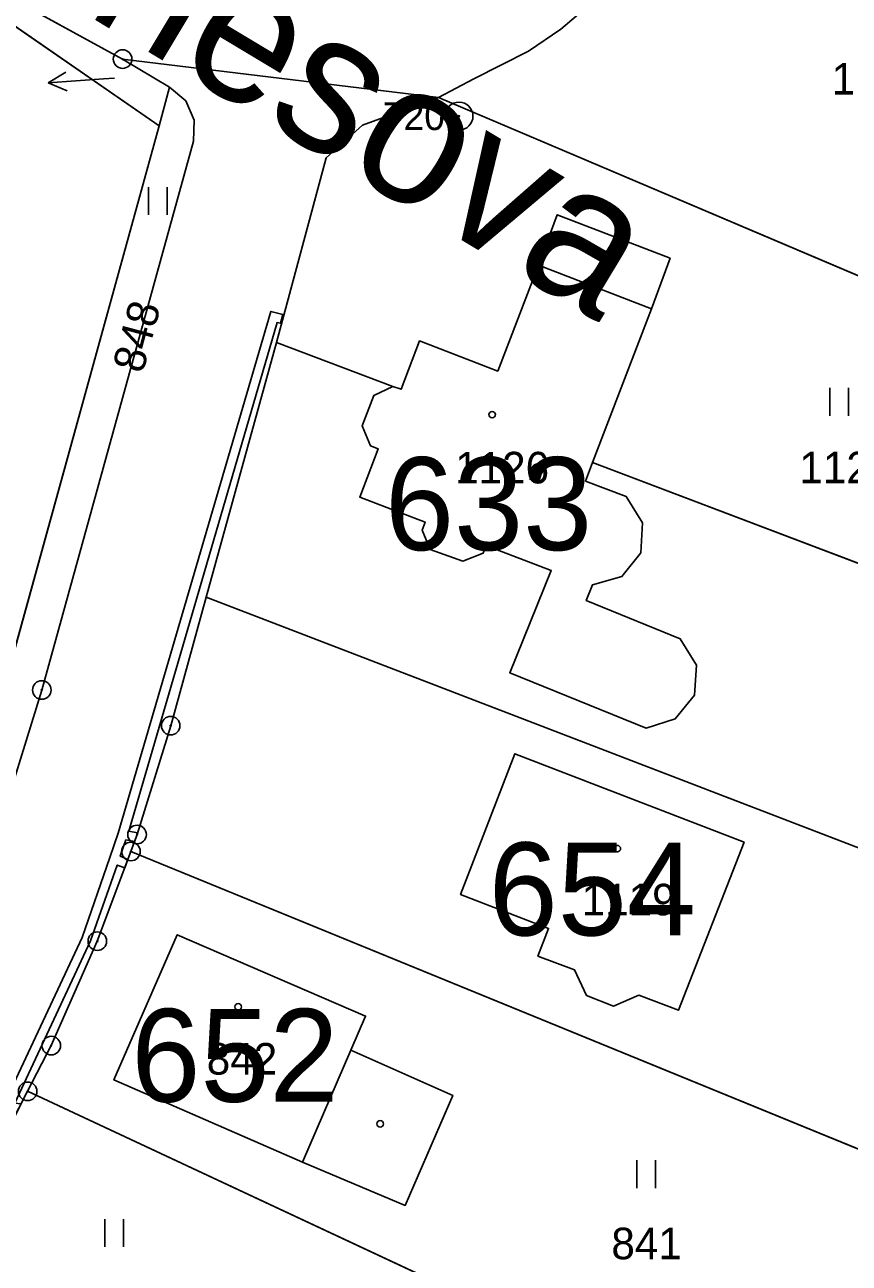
# Model space of a CAD drawing. Extents: x -689422 to -685210, y -987725 to -982160.
# Drawn here: x -687156.6 to -687112.2, y -985330.1 to -985263.5 of the extents above; entities that cross this region are included whole.
import ezdxf

# ---------------------------------------------------------------- set-up
doc = ezdxf.new("R2010")
doc.units = 0
for name, color, linetype in [('KN_Budovy', 7, 'Continuous'), ('KN_Budovy_cisla_domovni', 7, 'Continuous'), ('KN_Hranice_parcel', 7, 'Continuous'), ('KN_Hranice_parcel_vnitrni_kresba', 7, 'Continuous'), ('KN_Parcelni cisla', 7, 'Continuous'), ('KN_Parcelni cisla_sipky', 7, 'Continuous'), ('KN_Polygon parcely', 7, 'Continuous'), ('KN_Popisy_pomistni nazvy nazvy ulic', 7, 'Continuous'), ('KN_POZEMKY_OSTATNI PLOCHA', 7, 'Continuous'), ('KN_POZEMKY_TTP', 7, 'Continuous'), ('KN_POZEMKY_ZAHRADA', 7, 'Continuous'), ('KN_POZEMKY_ZASTAVENA PLOCHA', 7, 'Continuous'), ('KN_VYUZITI_17_ostatni plocha_ostatni komunikace', 7, 'Continuous'), ('KN_Věcná břemena k části', 7, 'Continuous'), ('KN_Značky bodu BP', 7, 'Continuous'), ('KN_Značky budov', 7, 'Continuous'), ('KN_Značky kultur', 7, 'Continuous')]:
    doc.layers.add(name, color=color, linetype=linetype)

msp = doc.modelspace()

# ---------------------------------------------------------------- linework, layer by layer
at = {"layer": 'KN_Budovy'}
for points in [[(-687126.45, -985288.04), (-687126.06, -985287.03), (-687122.89, -985278.76), (-687128.97, -985276.42), (-687131.17, -985282.11), (-687135.37, -985280.49), (-687136.36, -985283.09), (-687136.82, -985282.95), (-687137.84, -985283.42), (-687138.47, -985285.06), (-687138.01, -985286.14), (-687137.6, -985286.3), (-687138.59, -985288.9), (-687135.07, -985290.25), (-687135.24, -985290.67), (-687134.8, -985291.71), (-687133.04, -985292.34), (-687131.95, -985291.91), (-687131.81, -985291.5), (-687128.29, -985292.85), (-687130.52, -985298.35), (-687123.18, -985301.33), (-687121.61, -985300.84), (-687120.57, -985299.55), (-687120.46, -985297.95), (-687121.34, -985296.52), (-687126.4, -985294.47), (-687126.07, -985293.62), (-687124.48, -985293.17), (-687123.46, -985291.89), (-687123.37, -985290.28), (-687124.25, -985288.86)], [(-687130.25, -985302.71), (-687133.17, -985310.28), (-687128.43, -985312.11), (-687129, -985313.6), (-687127.03, -985314.35), (-687126.38, -985315.72), (-687124.93, -985316.3), (-687123.57, -985315.7), (-687121.44, -985316.52), (-687117.91, -985307.47)], [(-687148.42, -985312.45), (-687151.83, -985320.27), (-687141.68, -985324.69), (-687139.08, -985318.66), (-687138.28, -985316.83)]]:
    msp.add_lwpolyline(points, close=True, dxfattribs=at)
at = {"layer": 'KN_Hranice_parcel'}
for p, q in [((-687166.93, -985256.8), (-687149.4, -985268.91)), ((-687166.93, -985256.8), (-687151.36, -985265.32)), ((-687148.83, -985266.83), (-687151.36, -985265.32)), ((-687151.36, -985265.32), (-687134.36, -985267.38)), ((-687148.83, -985266.83), (-687149.4, -985268.91)), ((-687134.36, -985267.38), (-687105.03, -985279.83)), ((-687149.4, -985268.91), (-687160.79, -985310.16)), ((-687143.08, -985280.57), (-687146.87, -985294.29)), ((-687136.82, -985282.95), (-687143.08, -985280.57)), ((-687089.2, -985301.03), (-687126.06, -985287.03)), ((-687094.98, -985314.21), (-687146.87, -985294.29)), ((-687101.18, -985328.31), (-687150.91, -985307.97)), ((-687156.47, -985320.88), (-687112.38, -985341.48))]:
    msp.add_line(p, q, dxfattribs=at)
for points in [[(-687134.36, -985267.38), (-687132.45, -985266.38), (-687129.51, -985264.9), (-687127.77, -985263.7), (-687126.12, -985262.31), (-687104.38, -985242.02), (-687101.25, -985239.46), (-687095.44, -985235.31), (-687093.59, -985234.3), (-687091.64, -985233.39), (-687089.7, -985232.67), (-687087.63, -985232.06), (-687085.53, -985231.62)], [(-687159.39, -985310.09), (-687157.39, -985304.74), (-687155.71, -985299.28), (-687147.55, -985269.73), (-687147.51, -985268.6), (-687147.96, -985267.56), (-687148.83, -985266.83)], [(-687134.36, -985267.38), (-687138.45, -985268.88), (-687140.41, -985270.63), (-687143.08, -985280.57)], [(-687136.82, -985282.95), (-687136.36, -985283.09), (-687135.37, -985280.49), (-687131.17, -985282.11), (-687128.97, -985276.42), (-687127.96, -985273.7), (-687121.89, -985276.04), (-687122.89, -985278.76), (-687126.06, -985287.03)], [(-687126.06, -985287.03), (-687126.45, -985288.04), (-687124.25, -985288.86), (-687123.37, -985290.28), (-687123.46, -985291.89), (-687124.48, -985293.17), (-687126.07, -985293.62), (-687126.4, -985294.47), (-687121.34, -985296.52), (-687120.46, -985297.95), (-687120.57, -985299.55), (-687121.61, -985300.84), (-687123.18, -985301.33), (-687130.52, -985298.35), (-687128.29, -985292.85), (-687131.81, -985291.5), (-687131.95, -985291.91), (-687133.04, -985292.34), (-687134.8, -985291.71), (-687135.24, -985290.67), (-687135.07, -985290.25), (-687138.59, -985288.9), (-687137.6, -985286.3), (-687138.01, -985286.14), (-687138.47, -985285.06), (-687137.84, -985283.42), (-687136.82, -985282.95)], [(-687146.87, -985294.29), (-687148.77, -985301.2), (-687150.58, -985307.06), (-687150.91, -985307.97)], [(-687121.44, -985316.52), (-687123.57, -985315.7), (-687124.93, -985316.3), (-687126.38, -985315.72), (-687127.03, -985314.35), (-687129, -985313.6), (-687128.43, -985312.11), (-687133.17, -985310.28), (-687130.25, -985302.71), (-687117.91, -985307.47), (-687121.44, -985316.52)], [(-687150.91, -985307.97), (-687152.72, -985312.8), (-687155.2, -985318.42), (-687156.47, -985320.88)], [(-687138.28, -985316.83), (-687139.08, -985318.66), (-687133.59, -985321.1), (-687136.15, -985327.02), (-687141.68, -985324.69), (-687151.83, -985320.27), (-687148.42, -985312.45), (-687138.28, -985316.83)], [(-687156.47, -985320.88), (-687158.02, -985323.88), (-687162.62, -985332.2)]]:
    msp.add_lwpolyline(points, dxfattribs=at)
at = {"layer": 'KN_Hranice_parcel_vnitrni_kresba'}
for p, q in [((-687128.97, -985276.42), (-687122.89, -985278.76)), ((-687141.68, -985324.69), (-687139.08, -985318.66))]:
    msp.add_line(p, q, dxfattribs=at)
at = {"layer": 'KN_Parcelni cisla_sipky'}
for p, q in [((-687155.374, -985266.599), (-687154.41, -985266.03)), ((-687152.38, -985266.39), (-687155.374, -985266.599)), ((-687155.374, -985266.599), (-687154.34, -985267.029)), ((-687151.8, -985266.35), (-687152.38, -985266.39))]:
    msp.add_line(p, q, dxfattribs=at)
at = {"layer": 'KN_Polygon parcely'}
for points in [[(-687085.5, -985233.7), (-687085.53, -985231.62), (-687087.63, -985232.06), (-687089.7, -985232.67), (-687091.64, -985233.39), (-687093.59, -985234.3), (-687095.44, -985235.31), (-687101.25, -985239.46), (-687104.38, -985242.02), (-687126.12, -985262.31), (-687127.77, -985263.7), (-687129.51, -985264.9), (-687132.45, -985266.38), (-687134.36, -985267.38), (-687105.03, -985279.83), (-687093.29, -985266.05), (-687097.5, -985261.33), (-687093.02, -985257.17), (-687091.48, -985259.06), (-687089.25, -985257.04), (-687086.67, -985259.82), (-687084.81, -985257.65)], [(-687182.73, -985293.42), (-687182.71, -985309.85), (-687160.79, -985310.16), (-687149.4, -985268.91), (-687166.93, -985256.8)], [(-687166.93, -985256.8), (-687149.4, -985268.91), (-687148.83, -985266.83), (-687151.36, -985265.32)], [(-687149.4, -985268.91), (-687160.79, -985310.16), (-687159.39, -985310.09), (-687157.39, -985304.74), (-687155.71, -985299.28), (-687147.55, -985269.73), (-687147.51, -985268.6), (-687147.96, -985267.56), (-687148.83, -985266.83)], [(-687127.96, -985273.7), (-687121.89, -985276.04), (-687122.89, -985278.76), (-687126.06, -985287.03), (-687089.2, -985301.03), (-687088.27, -985298.92), (-687096.72, -985289.3), (-687105.03, -985279.83), (-687134.36, -985267.38), (-687138.45, -985268.88), (-687140.41, -985270.63), (-687143.08, -985280.57), (-687136.82, -985282.95), (-687136.36, -985283.09), (-687135.37, -985280.49), (-687131.17, -985282.11), (-687128.97, -985276.42)], [(-687136.82, -985282.95), (-687137.84, -985283.42), (-687138.47, -985285.06), (-687138.01, -985286.14), (-687137.6, -985286.3), (-687138.59, -985288.9), (-687135.07, -985290.25), (-687135.24, -985290.67), (-687134.8, -985291.71), (-687133.04, -985292.34), (-687131.95, -985291.91), (-687131.81, -985291.5), (-687128.29, -985292.85), (-687130.52, -985298.35), (-687123.18, -985301.33), (-687121.61, -985300.84), (-687120.57, -985299.55), (-687120.46, -985297.95), (-687121.34, -985296.52), (-687126.4, -985294.47), (-687126.07, -985293.62), (-687124.48, -985293.17), (-687123.46, -985291.89), (-687123.37, -985290.28), (-687124.25, -985288.86), (-687126.45, -985288.04), (-687126.06, -985287.03), (-687122.89, -985278.76), (-687121.89, -985276.04), (-687127.96, -985273.7), (-687128.97, -985276.42), (-687131.17, -985282.11), (-687135.37, -985280.49), (-687136.36, -985283.09)], [(-687146.87, -985294.29), (-687148.77, -985301.2), (-687150.58, -985307.06), (-687150.91, -985307.97), (-687101.18, -985328.31), (-687094.98, -985314.21)], [(-687121.44, -985316.52), (-687123.57, -985315.7), (-687124.93, -985316.3), (-687126.38, -985315.72), (-687127.03, -985314.35), (-687129, -985313.6), (-687128.43, -985312.11), (-687133.17, -985310.28), (-687130.25, -985302.71), (-687117.91, -985307.47)], [(-687121.44, -985316.52), (-687117.91, -985307.47), (-687130.25, -985302.71), (-687133.17, -985310.28), (-687128.43, -985312.11), (-687129, -985313.6), (-687127.03, -985314.35), (-687126.38, -985315.72), (-687124.93, -985316.3), (-687123.57, -985315.7)], [(-687150.91, -985307.97), (-687152.72, -985312.8), (-687155.2, -985318.42), (-687156.47, -985320.88), (-687112.38, -985341.48), (-687101.72, -985329.55), (-687101.18, -985328.31)], [(-687138.28, -985316.83), (-687139.08, -985318.66), (-687133.59, -985321.1), (-687136.15, -985327.02), (-687141.68, -985324.69), (-687151.83, -985320.27), (-687148.42, -985312.45)], [(-687138.28, -985316.83), (-687148.42, -985312.45), (-687151.83, -985320.27), (-687141.68, -985324.69), (-687136.15, -985327.02), (-687133.59, -985321.1), (-687139.08, -985318.66)], [(-687158.02, -985323.88), (-687162.62, -985332.2), (-687123.84, -985354.3), (-687112.38, -985341.48), (-687156.47, -985320.88)]]:
    msp.add_lwpolyline(points, close=True, dxfattribs=at)
for points in [[(-687166.93, -985256.8), (-687151.36, -985265.32), (-687134.36, -985267.38), (-687132.45, -985266.38), (-687129.51, -985264.9), (-687127.77, -985263.7), (-687126.12, -985262.31)], [(-687162.62, -985332.2), (-687158.02, -985323.88), (-687156.47, -985320.88), (-687155.2, -985318.42), (-687152.72, -985312.8), (-687150.91, -985307.97), (-687150.58, -985307.06), (-687148.77, -985301.2), (-687146.87, -985294.29), (-687143.08, -985280.57), (-687140.41, -985270.63), (-687138.45, -985268.88), (-687134.36, -985267.38), (-687151.36, -985265.32), (-687148.83, -985266.83), (-687147.96, -985267.56), (-687147.51, -985268.6), (-687147.55, -985269.73), (-687155.71, -985299.28), (-687157.39, -985304.74), (-687159.39, -985310.09), (-687161.7, -985315.32), (-687164.32, -985320.39), (-687174.22, -985338.3)], [(-687089.2, -985301.03), (-687126.06, -985287.03), (-687126.45, -985288.04), (-687124.25, -985288.86), (-687123.37, -985290.28), (-687123.46, -985291.89), (-687124.48, -985293.17), (-687126.07, -985293.62), (-687126.4, -985294.47), (-687121.34, -985296.52), (-687120.46, -985297.95), (-687120.57, -985299.55), (-687121.61, -985300.84), (-687123.18, -985301.33), (-687130.52, -985298.35), (-687128.29, -985292.85), (-687131.81, -985291.5), (-687131.95, -985291.91), (-687133.04, -985292.34), (-687134.8, -985291.71), (-687135.24, -985290.67), (-687135.07, -985290.25), (-687138.59, -985288.9), (-687137.6, -985286.3), (-687138.01, -985286.14), (-687138.47, -985285.06), (-687137.84, -985283.42), (-687136.82, -985282.95), (-687143.08, -985280.57), (-687146.87, -985294.29), (-687094.98, -985314.21)]]:
    msp.add_lwpolyline(points, dxfattribs=at)
at = {"layer": 'KN_POZEMKY_OSTATNI PLOCHA'}
for p, q in [((-687151.36, -985265.32), (-687166.93, -985256.8)), ((-687126.12, -985262.31), (-687127.77, -985263.7)), ((-687127.77, -985263.7), (-687129.51, -985264.9)), ((-687134.36, -985267.38), (-687151.36, -985265.32)), ((-687129.51, -985264.9), (-687132.45, -985266.38)), ((-687132.45, -985266.38), (-687134.36, -985267.38))]:
    msp.add_line(p, q, dxfattribs=at)
at = {"layer": 'KN_POZEMKY_TTP'}
for p, q in [((-687149.4, -985268.91), (-687166.93, -985256.8)), ((-687166.93, -985256.8), (-687151.36, -985265.32)), ((-687148.83, -985266.83), (-687151.36, -985265.32)), ((-687151.36, -985265.32), (-687134.36, -985267.38)), ((-687151.36, -985265.32), (-687148.83, -985266.83)), ((-687149.4, -985268.91), (-687148.83, -985266.83)), ((-687148.83, -985266.83), (-687149.4, -985268.91)), ((-687148.83, -985266.83), (-687147.96, -985267.56)), ((-687147.96, -985267.56), (-687148.83, -985266.83)), ((-687138.45, -985268.88), (-687134.36, -985267.38)), ((-687134.36, -985267.38), (-687138.45, -985268.88)), ((-687134.36, -985267.38), (-687105.03, -985279.83)), ((-687147.96, -985267.56), (-687147.51, -985268.6)), ((-687147.51, -985268.6), (-687147.96, -985267.56)), ((-687147.51, -985268.6), (-687147.55, -985269.73)), ((-687147.55, -985269.73), (-687147.51, -985268.6)), ((-687160.79, -985310.16), (-687149.4, -985268.91)), ((-687140.41, -985270.63), (-687138.45, -985268.88)), ((-687138.45, -985268.88), (-687140.41, -985270.63)), ((-687147.55, -985269.73), (-687155.71, -985299.28)), ((-687155.71, -985299.28), (-687147.55, -985269.73)), ((-687143.08, -985280.57), (-687140.41, -985270.63)), ((-687140.41, -985270.63), (-687143.08, -985280.57)), ((-687127.96, -985273.7), (-687128.97, -985276.42)), ((-687121.89, -985276.04), (-687127.96, -985273.7)), ((-687122.89, -985278.76), (-687121.89, -985276.04)), ((-687128.97, -985276.42), (-687131.17, -985282.11)), ((-687126.06, -985287.03), (-687122.89, -985278.76)), ((-687146.87, -985294.29), (-687143.08, -985280.57)), ((-687143.08, -985280.57), (-687146.87, -985294.29)), ((-687143.08, -985280.57), (-687136.82, -985282.95)), ((-687136.82, -985282.95), (-687143.08, -985280.57)), ((-687135.37, -985280.49), (-687136.36, -985283.09)), ((-687131.17, -985282.11), (-687135.37, -985280.49)), ((-687137.84, -985283.42), (-687138.47, -985285.06)), ((-687136.82, -985282.95), (-687137.84, -985283.42)), ((-687136.36, -985283.09), (-687136.82, -985282.95)), ((-687138.47, -985285.06), (-687138.01, -985286.14)), ((-687137.6, -985286.3), (-687138.59, -985288.9)), ((-687138.01, -985286.14), (-687137.6, -985286.3)), ((-687126.45, -985288.04), (-687126.06, -985287.03)), ((-687126.06, -985287.03), (-687089.2, -985301.03)), ((-687089.2, -985301.03), (-687126.06, -985287.03)), ((-687124.25, -985288.86), (-687126.45, -985288.04)), ((-687138.59, -985288.9), (-687135.07, -985290.25)), ((-687123.37, -985290.28), (-687124.25, -985288.86)), ((-687135.07, -985290.25), (-687135.24, -985290.67)), ((-687135.24, -985290.67), (-687134.8, -985291.71)), ((-687123.46, -985291.89), (-687123.37, -985290.28)), ((-687134.8, -985291.71), (-687133.04, -985292.34)), ((-687133.04, -985292.34), (-687131.95, -985291.91)), ((-687131.95, -985291.91), (-687131.81, -985291.5)), ((-687131.81, -985291.5), (-687128.29, -985292.85)), ((-687124.48, -985293.17), (-687123.46, -985291.89)), ((-687128.29, -985292.85), (-687130.52, -985298.35)), ((-687126.07, -985293.62), (-687124.48, -985293.17)), ((-687126.4, -985294.47), (-687126.07, -985293.62)), ((-687148.77, -985301.2), (-687146.87, -985294.29)), ((-687146.87, -985294.29), (-687148.77, -985301.2)), ((-687146.87, -985294.29), (-687094.98, -985314.21)), ((-687094.98, -985314.21), (-687146.87, -985294.29)), ((-687121.34, -985296.52), (-687126.4, -985294.47)), ((-687120.46, -985297.95), (-687121.34, -985296.52)), ((-687120.57, -985299.55), (-687120.46, -985297.95)), ((-687130.52, -985298.35), (-687123.18, -985301.33)), ((-687155.71, -985299.28), (-687157.39, -985304.74)), ((-687157.39, -985304.74), (-687155.71, -985299.28)), ((-687121.61, -985300.84), (-687120.57, -985299.55)), ((-687150.58, -985307.06), (-687148.77, -985301.2)), ((-687148.77, -985301.2), (-687150.58, -985307.06)), ((-687123.18, -985301.33), (-687121.61, -985300.84)), ((-687130.25, -985302.71), (-687133.17, -985310.28)), ((-687117.91, -985307.47), (-687130.25, -985302.71)), ((-687150.91, -985307.97), (-687150.58, -985307.06)), ((-687150.58, -985307.06), (-687150.91, -985307.97)), ((-687152.72, -985312.8), (-687150.91, -985307.97)), ((-687150.91, -985307.97), (-687152.72, -985312.8)), ((-687101.18, -985328.31), (-687150.91, -985307.97)), ((-687150.91, -985307.97), (-687101.18, -985328.31)), ((-687121.44, -985316.52), (-687117.91, -985307.47)), ((-687133.17, -985310.28), (-687128.43, -985312.11)), ((-687148.42, -985312.45), (-687151.83, -985320.27)), ((-687138.28, -985316.83), (-687148.42, -985312.45)), ((-687128.43, -985312.11), (-687129, -985313.6)), ((-687155.2, -985318.42), (-687152.72, -985312.8)), ((-687152.72, -985312.8), (-687155.2, -985318.42)), ((-687129, -985313.6), (-687127.03, -985314.35)), ((-687127.03, -985314.35), (-687126.38, -985315.72)), ((-687126.38, -985315.72), (-687124.93, -985316.3)), ((-687124.93, -985316.3), (-687123.57, -985315.7)), ((-687123.57, -985315.7), (-687121.44, -985316.52)), ((-687139.08, -985318.66), (-687138.28, -985316.83)), ((-687156.47, -985320.88), (-687155.2, -985318.42)), ((-687155.2, -985318.42), (-687156.47, -985320.88)), ((-687133.59, -985321.1), (-687139.08, -985318.66)), ((-687151.83, -985320.27), (-687141.68, -985324.69)), ((-687158.02, -985323.88), (-687156.47, -985320.88)), ((-687156.47, -985320.88), (-687158.02, -985323.88)), ((-687156.47, -985320.88), (-687112.38, -985341.48)), ((-687112.38, -985341.48), (-687156.47, -985320.88)), ((-687136.15, -985327.02), (-687133.59, -985321.1)), ((-687141.68, -985324.69), (-687136.15, -985327.02))]:
    msp.add_line(p, q, dxfattribs=at)
at = {"layer": 'KN_POZEMKY_ZAHRADA'}
for p, q in [((-687166.93, -985256.8), (-687149.4, -985268.91)), ((-687127.77, -985263.7), (-687126.12, -985262.31)), ((-687129.51, -985264.9), (-687127.77, -985263.7)), ((-687132.45, -985266.38), (-687129.51, -985264.9)), ((-687134.36, -985267.38), (-687132.45, -985266.38)), ((-687105.03, -985279.83), (-687134.36, -985267.38)), ((-687149.4, -985268.91), (-687160.79, -985310.16))]:
    msp.add_line(p, q, dxfattribs=at)
at = {"layer": 'KN_POZEMKY_ZASTAVENA PLOCHA'}
for p, q in [((-687128.97, -985276.42), (-687127.96, -985273.7)), ((-687127.96, -985273.7), (-687121.89, -985276.04)), ((-687121.89, -985276.04), (-687122.89, -985278.76)), ((-687131.17, -985282.11), (-687128.97, -985276.42)), ((-687122.89, -985278.76), (-687126.06, -985287.03)), ((-687136.36, -985283.09), (-687135.37, -985280.49)), ((-687135.37, -985280.49), (-687131.17, -985282.11)), ((-687138.47, -985285.06), (-687137.84, -985283.42)), ((-687137.84, -985283.42), (-687136.82, -985282.95)), ((-687136.82, -985282.95), (-687136.36, -985283.09)), ((-687138.01, -985286.14), (-687138.47, -985285.06)), ((-687138.59, -985288.9), (-687137.6, -985286.3)), ((-687137.6, -985286.3), (-687138.01, -985286.14)), ((-687126.06, -985287.03), (-687126.45, -985288.04)), ((-687126.45, -985288.04), (-687124.25, -985288.86)), ((-687135.07, -985290.25), (-687138.59, -985288.9)), ((-687124.25, -985288.86), (-687123.37, -985290.28)), ((-687135.24, -985290.67), (-687135.07, -985290.25)), ((-687134.8, -985291.71), (-687135.24, -985290.67)), ((-687123.37, -985290.28), (-687123.46, -985291.89)), ((-687133.04, -985292.34), (-687134.8, -985291.71)), ((-687131.95, -985291.91), (-687133.04, -985292.34)), ((-687131.81, -985291.5), (-687131.95, -985291.91)), ((-687128.29, -985292.85), (-687131.81, -985291.5)), ((-687123.46, -985291.89), (-687124.48, -985293.17)), ((-687130.52, -985298.35), (-687128.29, -985292.85)), ((-687124.48, -985293.17), (-687126.07, -985293.62)), ((-687126.07, -985293.62), (-687126.4, -985294.47)), ((-687126.4, -985294.47), (-687121.34, -985296.52)), ((-687121.34, -985296.52), (-687120.46, -985297.95)), ((-687120.46, -985297.95), (-687120.57, -985299.55)), ((-687123.18, -985301.33), (-687130.52, -985298.35)), ((-687120.57, -985299.55), (-687121.61, -985300.84)), ((-687121.61, -985300.84), (-687123.18, -985301.33)), ((-687133.17, -985310.28), (-687130.25, -985302.71)), ((-687130.25, -985302.71), (-687117.91, -985307.47)), ((-687117.91, -985307.47), (-687121.44, -985316.52)), ((-687128.43, -985312.11), (-687133.17, -985310.28)), ((-687151.83, -985320.27), (-687148.42, -985312.45)), ((-687148.42, -985312.45), (-687138.28, -985316.83)), ((-687129, -985313.6), (-687128.43, -985312.11)), ((-687127.03, -985314.35), (-687129, -985313.6)), ((-687126.38, -985315.72), (-687127.03, -985314.35)), ((-687124.93, -985316.3), (-687126.38, -985315.72)), ((-687123.57, -985315.7), (-687124.93, -985316.3)), ((-687121.44, -985316.52), (-687123.57, -985315.7)), ((-687138.28, -985316.83), (-687139.08, -985318.66)), ((-687139.08, -985318.66), (-687133.59, -985321.1)), ((-687141.68, -985324.69), (-687151.83, -985320.27)), ((-687133.59, -985321.1), (-687136.15, -985327.02)), ((-687136.15, -985327.02), (-687141.68, -985324.69))]:
    msp.add_line(p, q, dxfattribs=at)
at = {"layer": 'KN_VYUZITI_17_ostatni plocha_ostatni komunikace'}
for p, q in [((-687151.36, -985265.32), (-687166.93, -985256.8)), ((-687126.12, -985262.31), (-687127.77, -985263.7)), ((-687127.77, -985263.7), (-687129.51, -985264.9)), ((-687134.36, -985267.38), (-687151.36, -985265.32)), ((-687129.51, -985264.9), (-687132.45, -985266.38)), ((-687132.45, -985266.38), (-687134.36, -985267.38))]:
    msp.add_line(p, q, dxfattribs=at)
at = {"layer": 'KN_Věcná břemena k části'}
msp.add_lwpolyline([(-687165.15, -985335.94), (-687157.4, -985321.98), (-687157.07, -985322.03), (-687156.82, -985321.56), (-687157.16, -985321.51), (-687153.08, -985312.78), (-687151.65, -985308.7), (-687151.24, -985308.86), (-687151.07, -985308.4), (-687151.49, -985308.23), (-687151.18, -985307.35), (-687150.72, -985307.43), (-687150.58, -985307.06), (-687150.55, -985306.96), (-687151.03, -985306.87), (-687143.04, -985279.5), (-687142.86, -985279.54), (-687142.74, -985279.06), (-687143.38, -985278.9), (-687151.59, -985306.99), (-687152.04, -985308.29), (-687153.54, -985312.6), (-687157.75, -985321.6), (-687165.63, -985335.76)], dxfattribs=at)
at = {"layer": 'KN_Značky bodu BP'}
for centre, radius in [((-687151.36, -985265.32), 0.5), ((-687151.36, -985265.32), 0.0303), ((-687133.25, -985268.39), 0.75), ((-687133.25, -985268.39), 0.03), ((-687155.71, -985299.28), 0.5), ((-687155.71, -985299.28), 0.0303), ((-687148.77, -985301.2), 0.5), ((-687148.77, -985301.2), 0.0303), ((-687150.58, -985307.06), 0.5), ((-687150.58, -985307.06), 0.0303), ((-687150.91, -985307.97), 0.5), ((-687150.91, -985307.97), 0.0303), ((-687152.72, -985312.8), 0.5), ((-687152.72, -985312.8), 0.0303), ((-687155.2, -985318.42), 0.5), ((-687155.2, -985318.42), 0.0303), ((-687156.47, -985320.88), 0.5), ((-687156.47, -985320.88), 0.0303)]:
    msp.add_circle(centre, radius, dxfattribs=at)
at = {"layer": 'KN_Značky budov'}
for centre in [(-687131.467, -985284.459), (-687124.727, -985307.819), (-687145.137, -985316.329), (-687137.497, -985322.629)]:
    msp.add_circle(centre, 0.175, dxfattribs=at)
at = {"layer": 'KN_Značky kultur'}
for p, q in [((-687149.961, -985273.71), (-687149.961, -985272.21)), ((-687148.96, -985273.71), (-687148.96, -985272.21)), ((-687113.291, -985284.52), (-687113.291, -985283.02)), ((-687112.29, -985284.52), (-687112.29, -985283.02)), ((-687123.681, -985326.09), (-687123.681, -985324.59)), ((-687122.68, -985326.09), (-687122.68, -985324.59)), ((-687152.311, -985329.26), (-687152.311, -985327.76)), ((-687151.31, -985329.26), (-687151.31, -985327.76))]:
    msp.add_line(p, q, dxfattribs=at)

# ---------------------------------------------------------------- texts
at = {"layer": 'KN_Budovy_cisla_domovni'}
for s, p in [('633', (-687137.236, -985291.749)), ('654', (-687131.655, -985312.489)), ('652', (-687150.89, -985321.444))]:
    msp.add_text(s, height=5, dxfattribs=at).set_placement(p)
at = {"layer": 'KN_Parcelni cisla'}
for s, p in [('1123', (-687113.19, -985267.23)), ('1126', (-687133.46, -985288.16)), ('1125', (-687114.93, -985288.15)), ('1119', (-687126.65, -985311.41)), ('842', (-687146.83, -985319.98)), ('841', (-687125.05, -985329.92))]:
    msp.add_text(s, height=1.7, dxfattribs=at).set_placement(p)
msp.add_text('848', height=1.7, rotation=75, dxfattribs=at).set_placement((-687150.278, -985282.289))
at = {"layer": 'KN_Popisy_pomistni nazvy nazvy ulic'}
msp.add_text('Mánesova', height=7.5, rotation=329, dxfattribs=at).set_placement((-687165.377, -985255.678))
at = {"layer": 'KN_Značky bodu BP'}
msp.add_text('720', height=1.5, dxfattribs=at).set_placement((-687137.353, -985269.14))

doc.saveas('drawing.dxf')
